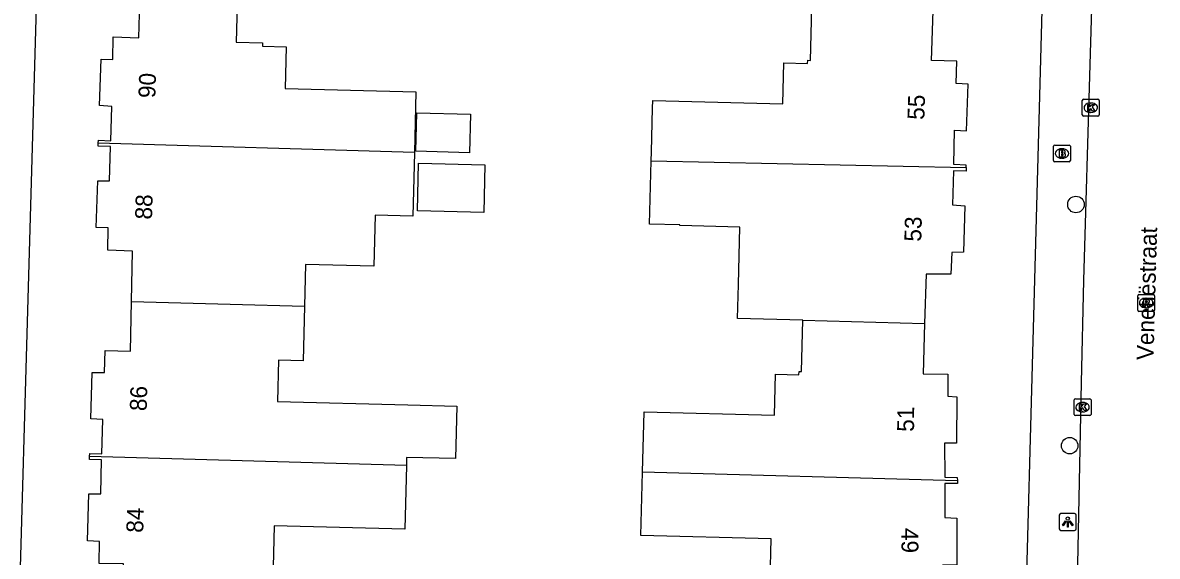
# Model space of a CAD drawing. Extents: x 162082 to 163393, y 388091 to 388632.
# Drawn here: x 162543.1 to 162610.3, y 388400.6 to 388432.2 of the extents above; entities that cross this region are included whole.
import ezdxf

# ---------------------------------------------------------------- set-up
doc = ezdxf.new("R2010")
doc.units = 0
for name, color, linetype in [('IMGEO_Boom', 7, 'Continuous'), ('IMGEO_Brandkraan', 7, 'Continuous'), ('IMGEO_Kolk', 7, 'Continuous'), ('IMGEO_Lichtpunt', 7, 'Continuous'), ('IMGEO_Openbare_ruimte_label', 7, 'Continuous'), ('IMGEO_Pand', 7, 'Continuous'), ('IMGEO_Pand_nummerreeks', 7, 'Continuous'), ('IMGEO_Rijbaan_lokaal_open', 7, 'Continuous'), ('IMGEO_Rioolput', 7, 'Continuous'), ('IMGEO_Voetpad_open', 7, 'Continuous')]:
    doc.layers.add(name, color=color, linetype=linetype)

msp = doc.modelspace()

# ---------------------------------------------------------------- linework, layer by layer
at = {"layer": 'IMGEO_Boom'}
for centre in [(162605.489, 388421.397), (162605.12, 388407.11)]:
    msp.add_circle(centre, 0.489, dxfattribs=at)
at = {"layer": 'IMGEO_Brandkraan'}
for p, q in [((162604.158, 388423.994), (162604.158, 388424.846)), ((162604.233, 388424.92), (162605.085, 388424.92)), ((162604.646, 388424.7), (162604.671, 388424.7)), ((162605.159, 388424.846), (162605.159, 388423.994)), ((162605.085, 388423.92), (162604.233, 388423.92)), ((162604.669, 388424.14), (162604.644, 388424.14))]:
    msp.add_line(p, q, dxfattribs=at)
for points in [[(162604.158, 388423.994), (162604.158, 388424.846)], [(162604.233, 388424.92), (162605.085, 388424.92)], [(162604.506, 388424.62), (162604.506, 388424.22), (162604.719, 388424.22)], [(162604.737, 388424.62), (162604.506, 388424.62)], [(162605.159, 388424.846), (162605.159, 388423.994)], [(162605.085, 388423.92), (162604.233, 388423.92)], [(162604.685, 388424.539), (162604.631, 388424.539), (162604.631, 388424.463)], [(162604.631, 388424.463), (162604.684, 388424.463)], [(162604.693, 388424.387), (162604.631, 388424.387), (162604.631, 388424.306)], [(162604.631, 388424.306), (162604.693, 388424.306)]]:
    msp.add_lwpolyline(points, dxfattribs=at)
for centre, radius, start, end in [((162604.235, 388424.844), 0.0765, 91.55205, 178.44795), ((162604.235, 388424.844), 0.0765, 91.55205, 178.44795), ((162604.741, 388424.475), 0.145, 59.4692, 91.53667), ((162604.766, 388424.522), 0.0922, 285.51372, 58.15012), ((162605.083, 388424.844), 0.0765, 1.55205, 88.44795), ((162605.083, 388424.844), 0.0765, 1.55205, 88.44795), ((162604.235, 388423.996), 0.0765, 181.55205, 268.44795), ((162604.235, 388423.996), 0.0765, 181.55205, 268.44795), ((162604.686, 388424.501), 0.0379, 267.82845, 90.93552), ((162604.694, 388424.346), 0.0404, 269.87594, 90.50774), ((162604.725, 388424.471), 0.251, 268.66757, 293.53466), ((162604.771, 388424.33), 0.105, 301.31148, 78.98903), ((162605.083, 388423.996), 0.0765, 271.55205, 358.44795), ((162605.083, 388423.996), 0.0765, 271.55205, 358.44795)]:
    msp.add_arc(centre, radius, start, end, dxfattribs=at)
for centre, major_axis, ratio, start_param, end_param in [((162604.645, 388424.42), (-0.387, 0.002), 0.722429, 4.712389, 7.853982), ((162604.67, 388424.42), (-0.39, 0.002), 0.717154, 1.570796, 4.712389)]:
    msp.add_ellipse(centre, major_axis=major_axis, ratio=ratio, start_param=start_param, end_param=end_param, dxfattribs=at)
at = {"layer": 'IMGEO_Kolk'}
for p, q in [((162605.867, 388426.703), (162605.867, 388427.555)), ((162605.942, 388427.629), (162606.794, 388427.629)), ((162606.355, 388427.409), (162606.38, 388427.409)), ((162606.868, 388427.555), (162606.868, 388426.703)), ((162606.794, 388426.629), (162605.942, 388426.629)), ((162606.378, 388426.849), (162606.353, 388426.849)), ((162605.38, 388408.964), (162605.38, 388409.816)), ((162605.455, 388409.89), (162606.307, 388409.89)), ((162606.381, 388409.816), (162606.381, 388408.964)), ((162605.868, 388409.67), (162605.893, 388409.67)), ((162606.307, 388408.89), (162605.455, 388408.89)), ((162605.891, 388409.11), (162605.866, 388409.11))]:
    msp.add_line(p, q, dxfattribs=at)
for points in [[(162605.867, 388426.703), (162605.867, 388427.555)], [(162605.942, 388427.629), (162606.794, 388427.629)], [(162606.188, 388427.329), (162606.311, 388427.329), (162606.311, 388427.178), (162606.441, 388427.329), (162606.605, 388427.329), (162606.459, 388427.178), (162606.612, 388426.929), (162606.46, 388426.929), (162606.375, 388427.093), (162606.311, 388427.026), (162606.311, 388426.929), (162606.188, 388426.929), (162606.188, 388427.329)], [(162606.868, 388427.555), (162606.868, 388426.703)], [(162606.794, 388426.629), (162605.942, 388426.629)], [(162605.38, 388408.964), (162605.38, 388409.816)], [(162605.455, 388409.89), (162606.307, 388409.89)], [(162606.381, 388409.816), (162606.381, 388408.964)], [(162605.701, 388409.59), (162605.824, 388409.59), (162605.824, 388409.439), (162605.954, 388409.59), (162606.118, 388409.59), (162605.972, 388409.439), (162606.125, 388409.19), (162605.973, 388409.19), (162605.888, 388409.354), (162605.824, 388409.287), (162605.824, 388409.19), (162605.701, 388409.19), (162605.701, 388409.59)], [(162606.307, 388408.89), (162605.455, 388408.89)]]:
    msp.add_lwpolyline(points, dxfattribs=at)
for centre, start, end in [((162605.944, 388427.553), 91.55205, 178.44795), ((162605.944, 388427.553), 91.55205, 178.44795), ((162606.792, 388427.553), 1.55205, 88.44795), ((162606.792, 388427.553), 1.55205, 88.44795), ((162605.944, 388426.705), 181.55205, 268.44795), ((162605.944, 388426.705), 181.55205, 268.44795), ((162606.792, 388426.705), 271.55205, 358.44795), ((162606.792, 388426.705), 271.55205, 358.44795), ((162605.457, 388409.814), 91.55205, 178.44795), ((162605.457, 388409.814), 91.55205, 178.44795), ((162606.305, 388409.814), 1.55205, 88.44795), ((162606.305, 388409.814), 1.55205, 88.44795), ((162605.457, 388408.966), 181.55205, 268.44795), ((162605.457, 388408.966), 181.55205, 268.44795), ((162606.305, 388408.966), 271.55205, 358.44795), ((162606.305, 388408.966), 271.55205, 358.44795)]:
    msp.add_arc(centre, 0.0765, start, end, dxfattribs=at)
for centre, major_axis, ratio, start_param, end_param in [((162606.354, 388427.129), (-0.387, 0.002), 0.722429, 4.712389, 7.853982), ((162606.379, 388427.129), (-0.39, 0.002), 0.717154, 1.570796, 4.712389), ((162605.867, 388409.39), (-0.387, 0.002), 0.722429, 4.712389, 7.853982), ((162605.892, 388409.39), (-0.39, 0.002), 0.717154, 1.570796, 4.712389)]:
    msp.add_ellipse(centre, major_axis=major_axis, ratio=ratio, start_param=start_param, end_param=end_param, dxfattribs=at)
at = {"layer": 'IMGEO_Lichtpunt'}
for p, q in [((162604.505, 388402.994), (162604.505, 388402.187)), ((162604.505, 388402.994), (162604.505, 388402.187)), ((162605.407, 388403.089), (162604.599, 388403.089)), ((162605.407, 388403.089), (162604.599, 388403.089)), ((162605.501, 388402.187), (162605.501, 388402.994)), ((162605.501, 388402.187), (162605.501, 388402.994)), ((162604.599, 388402.093), (162605.407, 388402.093)), ((162604.599, 388402.093), (162605.407, 388402.093))]:
    msp.add_line(p, q, dxfattribs=at)
for points in [[(162604.879, 388402.658), (162604.918, 388402.63), (162604.73, 388402.368), (162604.692, 388402.395), (162604.879, 388402.658)], [(162604.981, 388402.61), (162605.028, 388402.61), (162605.028, 388402.288), (162604.981, 388402.288), (162604.981, 388402.61)], [(162605.091, 388402.63), (162605.129, 388402.657), (162605.316, 388402.395), (162605.277, 388402.367), (162605.091, 388402.63)]]:
    msp.add_lwpolyline(points, dxfattribs=at)
msp.add_circle((162605.004, 388402.792), 0.0994, dxfattribs=at)
for centre, start, end in [((162604.599, 388402.994), 90, 180), ((162604.599, 388402.994), 90, 180), ((162605.407, 388402.994), 0, 90), ((162605.407, 388402.994), 0, 90), ((162604.599, 388402.187), 180, 270), ((162604.599, 388402.187), 180, 270), ((162605.407, 388402.187), 270, 0), ((162605.407, 388402.187), 270, 360)]:
    msp.add_arc(centre, 0.0946, start, end, dxfattribs=at)
at = {"layer": 'IMGEO_Pand'}
for points in [[(162547.619, 388425.03), (162547.629, 388425.208), (162548.37, 388425.172), (162548.417, 388427.197), (162547.694, 388427.257), (162547.792, 388429.997), (162548.49, 388429.979), (162548.51, 388431.334), (162550.025, 388431.266), (162550.095, 388434.125)], [(162555.865, 388433.986), (162555.788, 388431.009), (162557.342, 388430.969), (162557.337, 388430.78), (162558.751, 388430.743), (162558.688, 388428.274), (162566.425, 388428.075), (162566.332, 388424.483)], [(162580.35, 388423.989), (162580.363, 388424.509), (162580.43, 388427.096), (162580.442, 388427.552), (162588.143, 388427.355), (162588.206, 388429.786), (162589.609, 388429.75), (162589.614, 388429.938), (162589.772, 388429.934), (162589.853, 388433.068)], [(162598.998, 388423.582), (162599, 388423.726), (162598.262, 388423.766), (162598.301, 388425.792), (162599.013, 388425.762), (162599.107, 388428.521), (162598.393, 388428.574), (162598.43, 388429.889), (162596.948, 388429.933), (162597.041, 388432.876)], [(162566.416, 388424.547), (162566.475, 388426.83), (162569.655, 388426.748), (162569.596, 388424.465), (162566.416, 388424.547)], [(162549.585, 388415.657), (162549.646, 388418.636), (162548.178, 388418.7), (162548.209, 388420.009), (162547.501, 388420.042), (162547.585, 388422.798), (162548.279, 388422.791), (162548.346, 388424.823), (162547.609, 388424.849), (162547.619, 388425.03)], [(162566.332, 388424.483), (162547.619, 388425.03)], [(162566.332, 388424.483), (162566.235, 388420.706), (162564.014, 388420.763), (162563.937, 388417.737), (162559.886, 388417.841), (162559.823, 388415.372)], [(162589.327, 388414.542), (162585.464, 388414.642), (162585.517, 388416.659), (162585.604, 388420.057), (162582.052, 388420.148), (162582.053, 388420.191), (162580.254, 388420.237), (162580.35, 388423.989)], [(162580.35, 388423.989), (162598.998, 388423.582)], [(162566.507, 388421.024), (162566.58, 388423.844), (162570.509, 388423.743), (162570.437, 388420.923), (162566.507, 388421.024)], [(162598.998, 388423.582), (162598.995, 388423.376), (162598.247, 388423.387), (162598.189, 388421.38), (162598.905, 388421.327), (162598.838, 388418.577), (162598.134, 388418.548), (162598.083, 388417.263), (162596.619, 388417.279), (162596.53, 388414.338)], [(162547.108, 388406.459), (162547.121, 388406.642), (162547.839, 388406.619), (162547.898, 388408.652), (162547.188, 388408.692), (162547.268, 388411.449), (162547.979, 388411.443), (162548.027, 388412.753), (162549.525, 388412.704), (162549.585, 388415.657)], [(162549.585, 388415.657), (162555.419, 388415.494), (162559.823, 388415.372)], [(162559.823, 388415.372), (162559.74, 388412.135), (162558.284, 388412.172), (162558.221, 388409.732), (162565.948, 388409.534), (162568.841, 388409.46), (162568.761, 388406.343), (162565.868, 388406.417), (162565.856, 388405.943)], [(162579.838, 388405.546), (162579.929, 388409.106), (162587.64, 388408.908), (162587.702, 388411.35), (162589.096, 388411.314), (162589.101, 388411.502), (162589.249, 388411.498), (162589.327, 388414.542)], [(162589.327, 388414.542), (162596.53, 388414.338)], [(162596.53, 388414.338), (162596.44, 388411.373), (162597.911, 388411.352), (162597.898, 388410.048), (162598.438, 388410), (162598.422, 388407.257), (162597.709, 388407.267), (162597.727, 388405.24), (162598.466, 388405.221), (162598.469, 388405.026)], [(162549.039, 388397.121), (162549.111, 388400.105), (162547.671, 388400.134), (162547.699, 388401.433), (162546.98, 388401.478), (162547.063, 388404.249), (162547.778, 388404.261), (162547.82, 388406.27), (162547.095, 388406.284), (162547.108, 388406.459)], [(162565.856, 388405.943), (162547.108, 388406.459)], [(162565.856, 388405.943), (162565.759, 388402.165), (162558.031, 388402.363), (162557.969, 388399.924), (162556.565, 388399.96), (162556.56, 388399.791), (162556.391, 388399.795), (162556.315, 388396.911)], [(162588.868, 388395.974), (162588.946, 388398.923), (162588.778, 388398.927), (162588.783, 388399.115), (162587.389, 388399.151), (162587.452, 388401.593), (162579.741, 388401.791), (162579.838, 388405.546)], [(162598.469, 388405.026), (162579.838, 388405.546)], [(162598.469, 388405.026), (162598.471, 388404.871), (162597.723, 388404.861), (162597.721, 388402.853), (162598.438, 388402.82), (162598.449, 388400.023), (162597.6, 388400.025), (162597.566, 388398.728), (162596.09, 388398.772), (162596.008, 388395.77)]]:
    msp.add_lwpolyline(points, dxfattribs=at)
at = {"layer": 'IMGEO_Rijbaan_lokaal_open'}
msp.add_lwpolyline([(162604.81, 388375.778), (162604.951, 388379.009), (162605.357, 388390.813), (162605.461, 388394.621), (162605.48, 388395.34), (162605.583, 388399.107), (162605.815, 388410.859), (162605.965, 388416.886), (162606.338, 388429.695), (162606.503, 388435.662), (162606.593, 388439.749), (162606.936, 388449.257)], dxfattribs=at)
at = {"layer": 'IMGEO_Rioolput'}
for p, q in [((162609.144, 388415.136), (162609.144, 388415.988)), ((162609.219, 388416.062), (162610.071, 388416.062)), ((162610.145, 388415.988), (162610.145, 388415.136)), ((162609.655, 388415.282), (162609.63, 388415.282)), ((162609.632, 388415.842), (162609.657, 388415.842)), ((162610.071, 388415.062), (162609.219, 388415.062))]:
    msp.add_line(p, q, dxfattribs=at)
for points in [[(162609.144, 388415.136), (162609.144, 388415.988)], [(162609.219, 388416.062), (162610.071, 388416.062)], [(162610.145, 388415.988), (162610.145, 388415.136)], [(162609.733, 388415.76), (162609.481, 388415.762), (162609.481, 388415.362)], [(162609.481, 388415.362), (162609.605, 388415.362), (162609.605, 388415.524), (162609.616, 388415.524)], [(162609.659, 388415.681), (162609.605, 388415.681), (162609.605, 388415.6)], [(162609.605, 388415.6), (162609.657, 388415.6)], [(162609.663, 388415.495), (162609.734, 388415.362), (162609.874, 388415.362), (162609.809, 388415.488)], [(162610.071, 388415.062), (162609.219, 388415.062)]]:
    msp.add_lwpolyline(points, dxfattribs=at)
for centre, radius, start, end in [((162609.221, 388415.986), 0.0765, 91.55205, 178.44795), ((162609.221, 388415.986), 0.0765, 91.55205, 178.44795), ((162610.069, 388415.986), 0.0765, 1.55205, 88.44795), ((162610.069, 388415.986), 0.0765, 1.55205, 88.44795), ((162609.615, 388415.471), 0.0533, 26.02933, 88.69889), ((162609.641, 388415.789), 0.19, 274.7715, 282.96867), ((162609.665, 388415.585), 0.0964, 77.00612, 93.18647), ((162609.679, 388415.642), 0.0378, 276.66336, 79.67722), ((162609.732, 388415.65), 0.109, 350.36119, 89.41601), ((162609.73, 388415.65), 0.112, 277.58423, 350.98172), ((162609.714, 388415.435), 0.108, 29.51342, 73.79051), ((162609.221, 388415.138), 0.0765, 181.55205, 268.44795), ((162609.221, 388415.138), 0.0765, 181.55205, 268.44795), ((162610.069, 388415.138), 0.0765, 271.55205, 358.44795), ((162610.069, 388415.138), 0.0765, 271.55205, 358.44795)]:
    msp.add_arc(centre, radius, start, end, dxfattribs=at)
for centre, major_axis, ratio, start_param, end_param in [((162609.631, 388415.562), (-0.387, 0.002), 0.722429, 4.712389, 7.853982), ((162609.656, 388415.562), (-0.39, 0.002), 0.717154, 1.570796, 4.712389)]:
    msp.add_ellipse(centre, major_axis=major_axis, ratio=ratio, start_param=start_param, end_param=end_param, dxfattribs=at)
at = {"layer": 'IMGEO_Voetpad_open'}
for points in [[(162601.897, 388374.162), (162603.561, 388435.824), (162603.756, 388443.021), (162604.006, 388452.295)], [(162544.069, 388437.261), (162542.31, 388375.7)]]:
    msp.add_lwpolyline(points, dxfattribs=at)

# ---------------------------------------------------------------- texts
at = {"layer": 'IMGEO_Openbare_ruimte_label'}
msp.add_text('Venetiëstraat', height=1, rotation=88.39614, dxfattribs=at).set_placement((162610.076, 388412.164))
at = {"layer": 'IMGEO_Pand_nummerreeks'}
for s, rotation, p in [('90', 87.95161, (162550.992, 388427.687)), ('55', 88.04642, (162596.513, 388426.401)), ('88', 88.25269, (162550.796, 388420.498)), ('53', 88.60219, (162596.332, 388419.188)), ('86', 88.33863, (162550.483, 388409.15)), ('51', 89.66579, (162595.906, 388407.93)), ('84', 88.28433, (162550.275, 388401.939)), ('49', 270.22533, (162595.161, 388402.234))]:
    msp.add_text(s, height=1, rotation=rotation, dxfattribs=at).set_placement(p)

doc.saveas('drawing.dxf')
